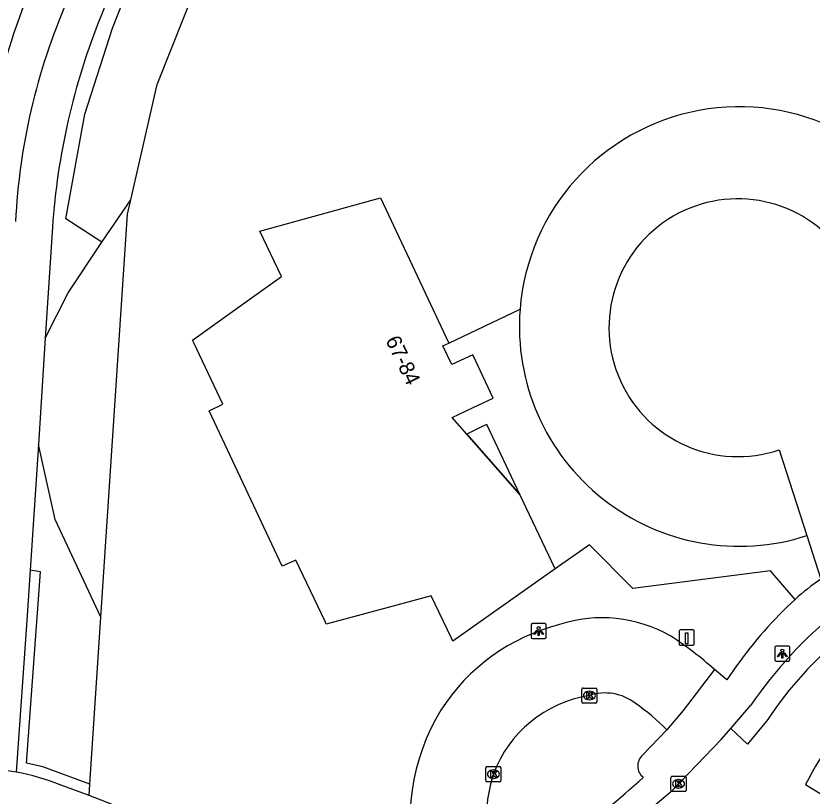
# Model space of a CAD drawing. Extents: x 159040 to 160094, y 381214 to 382518.
# Drawn here: x 159074.4 to 159127.2, y 381329.5 to 381381.3 of the extents above; entities that cross this region are included whole.
import ezdxf

# ---------------------------------------------------------------- set-up
doc = ezdxf.new("R2010")
doc.units = 0
for name, color, linetype in [('IMGEO_Fietspad_gesloten', 7, 'Continuous'), ('IMGEO_Groenvoorziening', 7, 'Continuous'), ('IMGEO_Haag', 7, 'Continuous'), ('IMGEO_Kolk', 7, 'Continuous'), ('IMGEO_Laadpaal', 7, 'Continuous'), ('IMGEO_Lichtpunt', 7, 'Continuous'), ('IMGEO_Pand', 7, 'Continuous'), ('IMGEO_Pand_nummerreeks', 7, 'Continuous'), ('IMGEO_Pand_overbouw', 7, 'Continuous'), ('IMGEO_Parkeervlak_open', 7, 'Continuous'), ('IMGEO_Rijbaan_lokaal_gesloten', 7, 'Continuous'), ('IMGEO_Rijbaan_lokaal_open', 7, 'Continuous'), ('IMGEO_Voetpad_gesloten', 7, 'Continuous'), ('IMGEO_Voetpad_open', 7, 'Continuous')]:
    doc.layers.add(name, color=color, linetype=linetype)

msp = doc.modelspace()

# ---------------------------------------------------------------- linework, layer by layer
at = {"layer": 'IMGEO_Fietspad_gesloten'}
msp.add_arc((159123.078, 381364.014), 51.365, 156.4906, 175.0631, dxfattribs=at)
at = {"layer": 'IMGEO_Groenvoorziening'}
for points in [[(159082.05, 381369.058), (159083.791, 381376.704), (159101.964, 381422.383)], [(159080.066, 381341.385), (159081.835, 381368.112), (159082.05, 381369.058)], [(159080.137, 381366.258), (159082.05, 381369.058)], [(159080.066, 381341.385), (159077.027, 381347.859), (159075.921, 381352.837)], [(159079.334, 381330.313), (159080.066, 381341.385)]]:
    msp.add_lwpolyline(points, dxfattribs=at)
at = {"layer": 'IMGEO_Haag'}
for points in [[(159080.137, 381366.258), (159077.753, 381367.787), (159078.997, 381374.732), (159080.837, 381380.433), (159084.595, 381389.97), (159090.477, 381404.482), (159098.848, 381425.914), (159097.845, 381426.239)], [(159076.377, 381359.888), (159077.909, 381362.889), (159080.137, 381366.258)], [(159079.334, 381330.313), (159076.224, 381331.455), (159075.136, 381331.688), (159076.069, 381344.386), (159075.381, 381344.501)], [(159079.284, 381329.561), (159079.334, 381330.313)]]:
    msp.add_lwpolyline(points, dxfattribs=at)
at = {"layer": 'IMGEO_Kolk'}
for p, q in [((159111.968, 381335.755), (159111.968, 381336.607)), ((159112.043, 381336.681), (159112.895, 381336.681)), ((159112.456, 381336.461), (159112.481, 381336.461)), ((159112.969, 381336.607), (159112.969, 381335.755)), ((159112.479, 381335.901), (159112.454, 381335.901)), ((159112.895, 381335.681), (159112.043, 381335.681)), ((159105.6, 381330.543), (159105.6, 381331.395)), ((159105.675, 381331.469), (159106.527, 381331.469)), ((159106.088, 381331.249), (159106.113, 381331.249)), ((159106.601, 381331.395), (159106.601, 381330.543)), ((159106.111, 381330.689), (159106.086, 381330.689)), ((159117.878, 381329.902), (159117.878, 381330.754)), ((159117.953, 381330.828), (159118.805, 381330.828)), ((159118.366, 381330.608), (159118.391, 381330.608)), ((159118.879, 381330.754), (159118.879, 381329.902)), ((159106.527, 381330.469), (159105.675, 381330.469)), ((159118.805, 381329.828), (159117.953, 381329.828)), ((159118.389, 381330.048), (159118.364, 381330.048))]:
    msp.add_line(p, q, dxfattribs=at)
for points in [[(159111.968, 381335.755), (159111.968, 381336.607)], [(159112.043, 381336.681), (159112.895, 381336.681)], [(159112.969, 381336.607), (159112.969, 381335.755)], [(159112.289, 381336.381), (159112.412, 381336.381), (159112.412, 381336.23), (159112.542, 381336.381), (159112.706, 381336.381), (159112.56, 381336.23), (159112.713, 381335.981), (159112.561, 381335.981), (159112.476, 381336.145), (159112.412, 381336.078), (159112.412, 381335.981), (159112.289, 381335.981), (159112.289, 381336.381)], [(159112.895, 381335.681), (159112.043, 381335.681)], [(159105.6, 381330.543), (159105.6, 381331.395)], [(159105.675, 381331.469), (159106.527, 381331.469)], [(159105.921, 381331.169), (159106.044, 381331.169), (159106.044, 381331.018), (159106.174, 381331.169), (159106.338, 381331.169), (159106.192, 381331.018), (159106.345, 381330.769), (159106.193, 381330.769), (159106.108, 381330.933), (159106.044, 381330.866), (159106.044, 381330.769), (159105.921, 381330.769), (159105.921, 381331.169)], [(159106.601, 381331.395), (159106.601, 381330.543)], [(159117.878, 381329.902), (159117.878, 381330.754)], [(159117.953, 381330.828), (159118.805, 381330.828)], [(159118.879, 381330.754), (159118.879, 381329.902)], [(159106.527, 381330.469), (159105.675, 381330.469)], [(159118.199, 381330.528), (159118.322, 381330.528), (159118.322, 381330.377), (159118.452, 381330.528), (159118.616, 381330.528), (159118.47, 381330.377), (159118.623, 381330.128), (159118.471, 381330.128), (159118.386, 381330.292), (159118.322, 381330.225), (159118.322, 381330.128), (159118.199, 381330.128), (159118.199, 381330.528)], [(159118.805, 381329.828), (159117.953, 381329.828)]]:
    msp.add_lwpolyline(points, dxfattribs=at)
for centre, start, end in [((159112.045, 381336.605), 91.552, 178.448), ((159112.045, 381336.605), 91.552, 178.448), ((159112.893, 381336.605), 1.552, 88.448), ((159112.893, 381336.605), 1.552, 88.448), ((159112.045, 381335.757), 181.552, 268.448), ((159112.045, 381335.757), 181.552, 268.448), ((159112.893, 381335.757), 271.552, 358.448), ((159112.893, 381335.757), 271.552, 358.448), ((159105.677, 381331.393), 91.552, 178.448), ((159105.677, 381331.393), 91.552, 178.448), ((159106.525, 381331.393), 1.552, 88.448), ((159106.525, 381331.393), 1.552, 88.448), ((159117.955, 381330.752), 91.552, 178.448), ((159117.955, 381330.752), 91.552, 178.448), ((159118.803, 381330.752), 1.552, 88.448), ((159118.803, 381330.752), 1.552, 88.448), ((159105.677, 381330.545), 181.552, 268.448), ((159105.677, 381330.545), 181.552, 268.448), ((159106.525, 381330.545), 271.552, 358.448), ((159106.525, 381330.545), 271.552, 358.448), ((159117.955, 381329.904), 181.552, 268.448), ((159117.955, 381329.904), 181.552, 268.448), ((159118.803, 381329.904), 271.552, 358.448), ((159118.803, 381329.904), 271.552, 358.448)]:
    msp.add_arc(centre, 0.0765, start, end, dxfattribs=at)
for centre, major_axis, ratio, start_param, end_param in [((159112.455, 381336.181), (-0.387, 0.002), 0.722429, 4.712389, 7.853982), ((159112.48, 381336.181), (-0.39, 0.002), 0.717154, 1.570796, 4.712389), ((159106.087, 381330.969), (-0.387, 0.002), 0.722429, 4.712389, 7.853982), ((159106.112, 381330.969), (-0.39, 0.002), 0.717154, 1.570796, 4.712389), ((159118.365, 381330.328), (-0.387, 0.002), 0.722429, 4.712389, 7.853982), ((159118.39, 381330.328), (-0.39, 0.002), 0.717154, 1.570796, 4.712389)]:
    msp.add_ellipse(centre, major_axis=major_axis, ratio=ratio, start_param=start_param, end_param=end_param, dxfattribs=at)
at = {"layer": 'IMGEO_Laadpaal'}
for p, q in [((159118.416, 381340.444), (159118.416, 381339.603)), ((159118.416, 381340.444), (159118.416, 381339.603)), ((159119.332, 381340.528), (159118.491, 381340.528)), ((159119.332, 381340.528), (159118.491, 381340.528)), ((159119.416, 381339.612), (159119.416, 381340.453)), ((159119.416, 381339.612), (159119.416, 381340.453)), ((159118.5, 381339.528), (159119.341, 381339.528)), ((159118.5, 381339.528), (159119.341, 381339.528))]:
    msp.add_line(p, q, dxfattribs=at)
msp.add_lwpolyline([(159118.831, 381340.341), (159118.991, 381340.341), (159118.991, 381339.608), (159118.831, 381339.608), (159118.831, 381340.341)], dxfattribs=at)
for centre, start, end in [((159118.494, 381340.45), 92.4484, 184.2845), ((159118.494, 381340.45), 92.4484, 184.2845), ((159119.338, 381340.45), 2.4484, 94.2845), ((159119.338, 381340.45), 2.4484, 94.2845), ((159118.494, 381339.606), 182.4484, 274.2845), ((159118.494, 381339.606), 182.4484, 274.2845), ((159119.338, 381339.606), 272.4484, 4.2845), ((159119.338, 381339.606), 272.4484, 4.2845)]:
    msp.add_arc(centre, 0.0779, start, end, dxfattribs=at)
at = {"layer": 'IMGEO_Lichtpunt'}
for p, q in [((159108.601, 381340.858), (159108.601, 381340.051)), ((159108.601, 381340.858), (159108.601, 381340.051)), ((159109.503, 381340.953), (159108.695, 381340.953)), ((159109.503, 381340.953), (159108.695, 381340.953)), ((159109.597, 381340.051), (159109.597, 381340.858)), ((159109.597, 381340.051), (159109.597, 381340.858)), ((159108.695, 381339.957), (159109.503, 381339.957)), ((159108.695, 381339.957), (159109.503, 381339.957)), ((159124.761, 381339.369), (159124.761, 381338.562)), ((159124.761, 381339.369), (159124.761, 381338.562)), ((159125.663, 381339.464), (159124.855, 381339.464)), ((159125.663, 381339.464), (159124.855, 381339.464)), ((159125.757, 381338.562), (159125.757, 381339.369)), ((159125.757, 381338.562), (159125.757, 381339.369)), ((159124.855, 381338.468), (159125.663, 381338.468)), ((159124.855, 381338.468), (159125.663, 381338.468))]:
    msp.add_line(p, q, dxfattribs=at)
for points in [[(159108.975, 381340.522), (159109.014, 381340.494), (159108.826, 381340.232), (159108.788, 381340.259), (159108.975, 381340.522)], [(159109.077, 381340.474), (159109.124, 381340.474), (159109.124, 381340.152), (159109.077, 381340.152), (159109.077, 381340.474)], [(159109.187, 381340.494), (159109.225, 381340.521), (159109.412, 381340.259), (159109.373, 381340.231), (159109.187, 381340.494)], [(159125.135, 381339.033), (159125.174, 381339.005), (159124.986, 381338.743), (159124.948, 381338.77), (159125.135, 381339.033)], [(159125.237, 381338.985), (159125.284, 381338.985), (159125.284, 381338.663), (159125.237, 381338.663), (159125.237, 381338.985)], [(159125.347, 381339.005), (159125.385, 381339.032), (159125.572, 381338.77), (159125.533, 381338.742), (159125.347, 381339.005)]]:
    msp.add_lwpolyline(points, dxfattribs=at)
for centre in [(159109.1, 381340.656), (159125.26, 381339.167)]:
    msp.add_circle(centre, 0.0994, dxfattribs=at)
for centre, start, end in [((159108.695, 381340.858), 90, 180), ((159108.695, 381340.858), 90, 180), ((159109.503, 381340.858), 0, 90), ((159109.503, 381340.858), 0, 90), ((159108.695, 381340.051), 180, 270), ((159108.695, 381340.051), 180, 270), ((159109.503, 381340.051), 270, 0), ((159109.503, 381340.051), 270, 360), ((159124.855, 381339.369), 90, 180), ((159124.855, 381339.369), 90, 180), ((159125.663, 381339.369), 0, 90), ((159125.663, 381339.369), 0, 90), ((159124.855, 381338.562), 180, 270), ((159124.855, 381338.562), 180, 270), ((159125.663, 381338.562), 270, 0), ((159125.663, 381338.562), 270, 360)]:
    msp.add_arc(centre, 0.0946, start, end, dxfattribs=at)
at = {"layer": 'IMGEO_Pand'}
for points in [[(159110.202, 381344.576), (159103.414, 381339.779), (159103.317, 381339.983), (159101.977, 381342.795), (159099.705, 381342.179), (159095.019, 381340.909), (159094.936, 381341.084), (159093.002, 381345.168), (159092.092, 381344.758), (159087.24, 381355.053), (159088.149, 381355.498), (159086.232, 381359.566), (159086.143, 381359.756), (159090.134, 381362.607), (159092.046, 381363.967), (159090.617, 381366.979), (159098.61, 381369.192), (159103.147, 381359.559)], [(159110.202, 381344.576), (159107.859, 381349.512), (159104.33, 381353.525), (159103.367, 381354.621), (159104.764, 381355.281), (159106.076, 381355.9), (159104.731, 381358.787), (159103.333, 381358.127), (159102.742, 381359.367), (159103.147, 381359.559)]]:
    msp.add_lwpolyline(points, dxfattribs=at)
at = {"layer": 'IMGEO_Pand_overbouw'}
msp.add_lwpolyline([(159107.859, 381349.512), (159105.666, 381354.158), (159105.362, 381354.014), (159104.33, 381353.525)], close=True, dxfattribs=at)
at = {"layer": 'IMGEO_Parkeervlak_open'}
for centre, radius, start, end in [((159122.399, 381360.654), 14.575, 310.7049, 175.5033), ((159113.309, 381332.152), 9.184, 60.2865, 107.9203), ((159113.72, 381328.121), 13.173, 104.2253, 147.4676), ((159105.46, 381320.961), 22.829, 47.9253, 57.0983), ((159114.87, 381327.806), 14.316, 148.8794, 194.1665)]:
    msp.add_arc(centre, radius, start, end, dxfattribs=at)
at = {"layer": 'IMGEO_Rijbaan_lokaal_gesloten'}
for points in [[(159121.837, 381333.996), (159123.166, 381335.54)], [(159124.296, 381334.59), (159122.944, 381332.964), (159121.837, 381333.996)], [(159126.793, 381330.278), (159127.987, 381329.55)]]:
    msp.add_lwpolyline(points, dxfattribs=at)
for centre, radius, start, end in [((159145.01, 381320.915), 24.821, 111.6617, 146.5678), ((159147.94, 381318.434), 30.106, 129.2786, 145.3749), ((159145.726, 381320.578), 21.274, 113.2962, 152.8721)]:
    msp.add_arc(centre, radius, start, end, dxfattribs=at)
at = {"layer": 'IMGEO_Rijbaan_lokaal_open'}
for points in [[(159125.047, 381352.474), (159126.888, 381346.787)], [(159126.888, 381346.787), (159127.822, 381343.901)], [(159111.766, 381324.946), (159112.05, 381325.112), (159115.003, 381327.379), (159117.946, 381329.878), (159121.211, 381333.268), (159121.837, 381333.996)], [(159117.595, 381333.903), (159115.992, 381332.231)]]:
    msp.add_lwpolyline(points, dxfattribs=at)
for centre, radius, start, end in [((159122.311, 381360.572), 8.547, 311.5082, 288.666), ((159113.715, 381328.164), 8.115, 98.8592, 159.7765), ((159113.506, 381333.077), 3.275, 52.2384, 108.5382), ((159107.552, 381324.149), 14, 44.1633, 55.3492), ((159116.638, 381331.513), 0.966, 131.9995, 231.5755), ((159115.45, 381327.947), 9.826, 162.0894, 193.838), ((159084.886, 381364.481), 45.91, 304.6571, 312.7289)]:
    msp.add_arc(centre, radius, start, end, dxfattribs=at)
at = {"layer": 'IMGEO_Voetpad_gesloten'}
for points in [[(159097.845, 381426.239), (159087.825, 381400.853), (159080.055, 381381.211)], [(159076.852, 381367.232), (159076.377, 381359.888)], [(159076.377, 381359.888), (159075.921, 381352.837)], [(159075.921, 381352.837), (159075.381, 381344.501)], [(159075.381, 381344.501), (159075.187, 381341.494), (159074.457, 381331.106)], [(159074.457, 381331.106), (159069.604, 381331.83)]]:
    msp.add_lwpolyline(points, dxfattribs=at)
for centre, radius, start, end in [((159115.718, 381365.65), 41.355, 156.4499, 177.2858), ((159122.716, 381364.08), 45.972, 158.1211, 176.0682)]:
    msp.add_arc(centre, radius, start, end, dxfattribs=at)
at = {"layer": 'IMGEO_Voetpad_open'}
for points in [[(159103.147, 381359.559), (159107.869, 381361.797)], [(159126.121, 381342.56), (159124.484, 381344.462), (159115.355, 381343.287), (159112.466, 381346.176), (159110.202, 381344.576)], [(159122.225, 381338.148), (159121.587, 381337.22), (159120.758, 381337.906)], [(159120.758, 381337.906), (159118.681, 381335.191), (159117.595, 381333.903)], [(159079.284, 381329.561), (159077.365, 381330.259)], [(159092.589, 381324.386), (159079.284, 381329.561)]]:
    msp.add_lwpolyline(points, dxfattribs=at)
for centre, radius, start, end in [((159122.4, 381360.655), 14.576, 175.5055, 287.9327), ((159135.188, 381332.809), 13.315, 123.5853, 132.9163), ((159144.939, 381322.016), 27.86, 132.4902, 144.6178), ((159071.794, 381316.546), 14.801, 67.8883, 79.6336)]:
    msp.add_arc(centre, radius, start, end, dxfattribs=at)

# ---------------------------------------------------------------- texts
at = {"layer": 'IMGEO_Pand_nummerreeks'}
msp.add_text('67-84', height=1, rotation=295.4831, dxfattribs=at).set_placement((159098.926, 381359.752))

doc.saveas('drawing.dxf')
